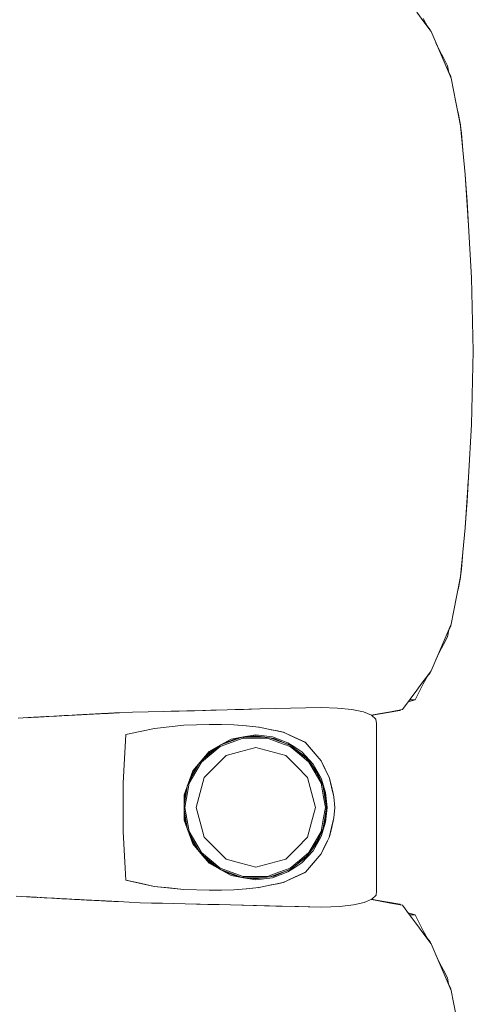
# Model space of a CAD drawing. Header units: millimetres. Extents: x -261 to 187, y -214 to 106.
# Tile 714 of 1056: x -206.942 to -206.644, y 6.685 to 7.334. Entities that reach past the tile are written whole.
import ezdxf

# ---------------------------------------------------------------- set-up
doc = ezdxf.new("R2010")
doc.units = ezdxf.units.MM
doc.header["$LTSCALE"] = 0.005
doc.header["$MEASUREMENT"] = 0
doc.layers.add('IFC-Elemento de mobília-Contorno', color=9, linetype='Continuous', lineweight=5)

msp = doc.modelspace()

# ---------------------------------------------------------------- linework, layer by layer
at = {"layer": 'IFC-Elemento de mobília-Contorno', "lineweight": 5}
for p, q in [((-206.6808, 7.33897), (-206.67607, 7.33263)), ((-206.67646, 7.33489), (-206.67382, 7.32971)), ((-206.67607, 7.33263), (-206.67155, 7.32659)), ((-206.67398, 7.33001), (-206.67193, 7.32746)), ((-206.67382, 7.32971), (-206.67371, 7.32948)), ((-206.67193, 7.32746), (-206.67155, 7.32659)), ((-206.67193, 7.32746), (-206.67155, 7.32659)), ((-206.67155, 7.32659), (-206.67133, 7.3263)), ((-206.67133, 7.3263), (-206.66471, 7.31091)), ((-206.66816, 7.31894), (-206.66592, 7.31416)), ((-206.66802, 7.3186), (-206.66471, 7.31091)), ((-206.66801, 7.31858), (-206.66592, 7.31416)), ((-206.66592, 7.31416), (-206.66328, 7.30898)), ((-206.66471, 7.31091), (-206.6614, 7.30322)), ((-206.66328, 7.30898), (-206.66064, 7.3038)), ((-206.6614, 7.30322), (-206.65809, 7.29552)), ((-206.66064, 7.3038), (-206.65968, 7.29921)), ((-206.66064, 7.3038), (-206.65968, 7.29921)), ((-206.66064, 7.3038), (-206.65968, 7.29921)), ((-206.65982, 7.29989), (-206.65839, 7.29664)), ((-206.65839, 7.29664), (-206.65823, 7.29586)), ((-206.65839, 7.29664), (-206.65823, 7.29586)), ((-206.65809, 7.29552), (-206.65654, 7.28768)), ((-206.65654, 7.28768), (-206.65498, 7.27983)), ((-206.65498, 7.27983), (-206.65343, 7.27199)), ((-206.65409, 7.27535), (-206.65356, 7.27272)), ((-206.65356, 7.27272), (-206.65195, 7.26474)), ((-206.65343, 7.27199), (-206.65187, 7.26414)), ((-206.65195, 7.26474), (-206.65189, 7.26422)), ((-206.65187, 7.26414), (-206.65035, 7.24808)), ((-206.65187, 7.26414), (-206.65127, 7.25929)), ((-206.65127, 7.25929), (-206.65035, 7.24808)), ((-206.65035, 7.24808), (-206.64882, 7.23202)), ((-206.64882, 7.23202), (-206.64775, 7.21526)), ((-206.6488, 7.23168), (-206.64879, 7.2316)), ((-206.6488, 7.23168), (-206.64879, 7.2316)), ((-206.6488, 7.23168), (-206.64879, 7.2316)), ((-206.64879, 7.2316), (-206.64786, 7.21712)), ((-206.6479, 7.21759), (-206.64762, 7.21413)), ((-206.64775, 7.21526), (-206.64669, 7.19851)), ((-206.64762, 7.21413), (-206.64669, 7.19851)), ((-206.64762, 7.21413), (-206.64681, 7.20069)), ((-206.64681, 7.20069), (-206.64676, 7.1997)), ((-206.64669, 7.19851), (-206.6448, 7.16397)), ((-206.6448, 7.16397), (-206.64353, 7.11562)), ((-206.6448, 7.06727), (-206.64353, 7.11562)), ((-206.64669, 7.03273), (-206.6448, 7.06727)), ((-206.64775, 7.01598), (-206.64669, 7.03273)), ((-206.64762, 7.0171), (-206.64669, 7.03273)), ((-206.64762, 7.0171), (-206.64681, 7.03055)), ((-206.64681, 7.03055), (-206.64676, 7.03153)), ((-206.64882, 6.99922), (-206.64775, 7.01598)), ((-206.6479, 7.01363), (-206.64762, 7.0171)), ((-206.64879, 6.99964), (-206.64787, 7.0141)), ((-206.65035, 6.98316), (-206.64882, 6.99922)), ((-206.6488, 6.99956), (-206.64879, 6.99964)), ((-206.6488, 6.99956), (-206.64879, 6.99964)), ((-206.6488, 6.99956), (-206.64879, 6.99964)), ((-206.65187, 6.96709), (-206.65035, 6.98316)), ((-206.65127, 6.97195), (-206.65035, 6.98316)), ((-206.65187, 6.96709), (-206.65127, 6.97195)), ((-206.65654, 6.94356), (-206.65187, 6.96709)), ((-206.65356, 6.95852), (-206.65195, 6.9665)), ((-206.65195, 6.9665), (-206.65189, 6.96703)), ((-206.65809, 6.93572), (-206.65654, 6.94356)), ((-206.66471, 6.92033), (-206.65809, 6.93572)), ((-206.66064, 6.92744), (-206.65968, 6.93203)), ((-206.65982, 6.93135), (-206.65839, 6.9346)), ((-206.65839, 6.9346), (-206.65823, 6.93538)), ((-206.66471, 6.92033), (-206.6614, 6.92802)), ((-206.66328, 6.92226), (-206.66064, 6.92744)), ((-206.66141, 6.92801), (-206.6614, 6.92802)), ((-206.67133, 6.90494), (-206.66471, 6.92033)), ((-206.66816, 6.9123), (-206.66592, 6.91708)), ((-206.66802, 6.91264), (-206.66471, 6.92033)), ((-206.66801, 6.91266), (-206.66592, 6.91708)), ((-206.66592, 6.91708), (-206.66328, 6.92226)), ((-206.67844, 6.89543), (-206.67133, 6.90494)), ((-206.67193, 6.90378), (-206.67155, 6.90465)), ((-206.67844, 6.89543), (-206.67607, 6.8986)), ((-206.67646, 6.89634), (-206.67382, 6.90153)), ((-206.67398, 6.90123), (-206.67193, 6.90378)), ((-206.67382, 6.90153), (-206.67371, 6.90176)), ((-206.69028, 6.87959), (-206.6808, 6.89226)), ((-206.68174, 6.88598), (-206.6791, 6.89116)), ((-206.6808, 6.89226), (-206.67844, 6.89543)), ((-206.6791, 6.89116), (-206.67646, 6.89634)), ((-206.68651, 6.88463), (-206.68174, 6.88598)), ((-206.68554, 6.88593), (-206.68174, 6.88598)), ((-206.86808, 6.87782), (-206.84762, 6.87827)), ((-206.86808, 6.87782), (-206.85785, 6.87805)), ((-206.85785, 6.87805), (-206.84762, 6.87827)), ((-206.84762, 6.87827), (-206.83228, 6.87861)), ((-206.84762, 6.87827), (-206.84251, 6.87839)), ((-206.84251, 6.87839), (-206.8374, 6.8785)), ((-206.8374, 6.8785), (-206.83228, 6.87861)), ((-206.83228, 6.87861), (-206.82717, 6.87872)), ((-206.82717, 6.87872), (-206.80571, 6.87932)), ((-206.82717, 6.87872), (-206.81644, 6.87902)), ((-206.81644, 6.87902), (-206.80571, 6.87932)), ((-206.80571, 6.87932), (-206.78425, 6.87991)), ((-206.80571, 6.87932), (-206.79498, 6.87962)), ((-206.80571, 6.87932), (-206.80034, 6.87947)), ((-206.80034, 6.87947), (-206.79498, 6.87962)), ((-206.79498, 6.87962), (-206.78425, 6.87991)), ((-206.78425, 6.87991), (-206.77412, 6.88014)), ((-206.77412, 6.88014), (-206.74375, 6.88082)), ((-206.77412, 6.88014), (-206.75387, 6.8806)), ((-206.75387, 6.8806), (-206.74375, 6.88082)), ((-206.74375, 6.88082), (-206.73294, 6.88046)), ((-206.73294, 6.88046), (-206.72351, 6.87949)), ((-206.72351, 6.87949), (-206.71595, 6.87789)), ((-206.71595, 6.87789), (-206.71062, 6.87571)), ((-206.70598, 6.87659), (-206.69813, 6.87809)), ((-206.69968, 6.87757), (-206.69185, 6.87896)), ((-206.69813, 6.87809), (-206.69028, 6.87959)), ((-206.69185, 6.87896), (-206.69155, 6.87935)), ((-206.69185, 6.87896), (-206.69154, 6.87935)), ((-206.69185, 6.87896), (-206.69154, 6.87935)), ((-206.69185, 6.87896), (-206.69154, 6.87935)), ((-206.94345, 6.87382), (-206.94012, 6.874)), ((-206.94012, 6.874), (-206.92319, 6.87492)), ((-206.94012, 6.874), (-206.92658, 6.87474)), ((-206.94012, 6.874), (-206.93674, 6.87419)), ((-206.93767, 6.87413), (-206.93692, 6.87418)), ((-206.93752, 6.87414), (-206.93692, 6.87418)), ((-206.93692, 6.87418), (-206.93489, 6.87429)), ((-206.93674, 6.87419), (-206.92658, 6.87474)), ((-206.93674, 6.87419), (-206.9333, 6.87437)), ((-206.93674, 6.87419), (-206.93489, 6.87429)), ((-206.93489, 6.87429), (-206.93282, 6.8744)), ((-206.93335, 6.87437), (-206.92658, 6.87474)), ((-206.93335, 6.87437), (-206.92996, 6.87456)), ((-206.93282, 6.8744), (-206.92414, 6.87487)), ((-206.93282, 6.8744), (-206.92882, 6.87462)), ((-206.93282, 6.8744), (-206.92907, 6.8746)), ((-206.93282, 6.8744), (-206.93117, 6.87449)), ((-206.92996, 6.87456), (-206.92822, 6.87465)), ((-206.92827, 6.87465), (-206.92658, 6.87474)), ((-206.92827, 6.87465), (-206.92715, 6.87471)), ((-206.92766, 6.87468), (-206.92628, 6.87476)), ((-206.92725, 6.8747), (-206.92701, 6.87471)), ((-206.92658, 6.87474), (-206.92319, 6.87492)), ((-206.92658, 6.87474), (-206.92489, 6.87483)), ((-206.92489, 6.87483), (-206.92319, 6.87492)), ((-206.92489, 6.87483), (-206.92482, 6.87483)), ((-206.92319, 6.87492), (-206.91303, 6.87547)), ((-206.92319, 6.87492), (-206.91637, 6.87529)), ((-206.92319, 6.87492), (-206.91981, 6.87511)), ((-206.91981, 6.87511), (-206.9164, 6.87529)), ((-206.91981, 6.87511), (-206.91811, 6.8752)), ((-206.91811, 6.8752), (-206.91473, 6.87538)), ((-206.91811, 6.8752), (-206.91642, 6.87529)), ((-206.91642, 6.87529), (-206.91303, 6.87547)), ((-206.91473, 6.87538), (-206.91303, 6.87547)), ((-206.91303, 6.87547), (-206.91166, 6.87555)), ((-206.91166, 6.87555), (-206.91029, 6.87562)), ((-206.91166, 6.87555), (-206.91021, 6.87562)), ((-206.91029, 6.87562), (-206.90618, 6.87584)), ((-206.91029, 6.87562), (-206.90793, 6.87574)), ((-206.90793, 6.87574), (-206.90482, 6.87591)), ((-206.90793, 6.87574), (-206.9074, 6.87577)), ((-206.90755, 6.87576), (-206.90482, 6.87591)), ((-206.90755, 6.87576), (-206.90618, 6.87584)), ((-206.90618, 6.87584), (-206.89521, 6.87642)), ((-206.90618, 6.87584), (-206.90207, 6.87605)), ((-206.90618, 6.87584), (-206.90344, 6.87598)), ((-206.90482, 6.87591), (-206.90171, 6.87608)), ((-206.90481, 6.87591), (-206.90344, 6.87598)), ((-206.90344, 6.87598), (-206.90207, 6.87605)), ((-206.90327, 6.87599), (-206.90171, 6.87608)), ((-206.90207, 6.87605), (-206.89932, 6.8762)), ((-206.90207, 6.87605), (-206.9007, 6.87613)), ((-206.90171, 6.87608), (-206.89964, 6.87618)), ((-206.9007, 6.87613), (-206.89795, 6.87627)), ((-206.90068, 6.87613), (-206.89964, 6.87618)), ((-206.89964, 6.87618), (-206.8992, 6.87621)), ((-206.89964, 6.87618), (-206.89922, 6.8762)), ((-206.89964, 6.87618), (-206.89923, 6.8762)), ((-206.89932, 6.8762), (-206.89521, 6.87642)), ((-206.89802, 6.87627), (-206.89658, 6.87635)), ((-206.89658, 6.87635), (-206.89521, 6.87642)), ((-206.89521, 6.87642), (-206.89247, 6.87656)), ((-206.89521, 6.87642), (-206.89384, 6.87649)), ((-206.89384, 6.87649), (-206.89247, 6.87656)), ((-206.89247, 6.87656), (-206.89178, 6.8766)), ((-206.89178, 6.8766), (-206.8911, 6.87663)), ((-206.8911, 6.87663), (-206.8902, 6.87668)), ((-206.8902, 6.87668), (-206.8884, 6.87678)), ((-206.8902, 6.87668), (-206.8893, 6.87673)), ((-206.8893, 6.87673), (-206.8866, 6.87687)), ((-206.8884, 6.87678), (-206.8866, 6.87687)), ((-206.8875, 6.87682), (-206.88255, 6.87707)), ((-206.8875, 6.87682), (-206.8848, 6.87696)), ((-206.8866, 6.87687), (-206.88435, 6.87698)), ((-206.8866, 6.87687), (-206.8848, 6.87696)), ((-206.8866, 6.87687), (-206.8857, 6.87691)), ((-206.8857, 6.87691), (-206.8848, 6.87696)), ((-206.8848, 6.87696), (-206.88255, 6.87707)), ((-206.8848, 6.87696), (-206.8839, 6.87701)), ((-206.8848, 6.87696), (-206.8842, 6.87699)), ((-206.88435, 6.87698), (-206.8821, 6.8771)), ((-206.88435, 6.87698), (-206.88255, 6.87707)), ((-206.8839, 6.87701), (-206.883, 6.87705)), ((-206.883, 6.87705), (-206.88255, 6.87707)), ((-206.88255, 6.87707), (-206.87959, 6.87723)), ((-206.88255, 6.87707), (-206.8812, 6.87714)), ((-206.88255, 6.87707), (-206.88165, 6.87712)), ((-206.88255, 6.87707), (-206.8821, 6.8771)), ((-206.8821, 6.8771), (-206.87985, 6.87722)), ((-206.88165, 6.87712), (-206.87985, 6.87722)), ((-206.8812, 6.87714), (-206.87959, 6.87723)), ((-206.88075, 6.87717), (-206.8803, 6.87719)), ((-206.87985, 6.87722), (-206.87754, 6.87733)), ((-206.87985, 6.87722), (-206.8785, 6.87728)), ((-206.87959, 6.87723), (-206.87805, 6.87731)), ((-206.87959, 6.87723), (-206.8794, 6.87724)), ((-206.8794, 6.87724), (-206.8785, 6.87728)), ((-206.8794, 6.87724), (-206.87895, 6.87726)), ((-206.87895, 6.87726), (-206.87805, 6.87731)), ((-206.87805, 6.87731), (-206.87715, 6.87735)), ((-206.87764, 6.87732), (-206.87715, 6.87735)), ((-206.87715, 6.87735), (-206.8767, 6.87738)), ((-206.8767, 6.87738), (-206.86808, 6.87782)), ((-206.71062, 6.87571), (-206.70772, 6.87313)), ((-206.71061, 6.8757), (-206.70598, 6.87659)), ((-206.71053, 6.87563), (-206.70752, 6.87617)), ((-206.70772, 6.87313), (-206.70733, 6.87037)), ((-206.70752, 6.87617), (-206.69968, 6.87757)), ((-206.87246, 6.86304), (-206.85365, 6.86711)), ((-206.87246, 6.86304), (-206.86305, 6.86507)), ((-206.86305, 6.86507), (-206.85365, 6.86711)), ((-206.85365, 6.86711), (-206.83435, 6.86916)), ((-206.85365, 6.86711), (-206.844, 6.86814)), ((-206.844, 6.86814), (-206.83435, 6.86916)), ((-206.83435, 6.86916), (-206.81725, 6.86971)), ((-206.83435, 6.86916), (-206.82593, 6.86944)), ((-206.82593, 6.86944), (-206.81752, 6.86971)), ((-206.81757, 6.86971), (-206.80946, 6.86957)), ((-206.81752, 6.86971), (-206.81746, 6.8697)), ((-206.81725, 6.86971), (-206.80132, 6.86944)), ((-206.80946, 6.86957), (-206.8014, 6.86944)), ((-206.8014, 6.86944), (-206.79311, 6.8687)), ((-206.80132, 6.86944), (-206.79294, 6.86868)), ((-206.79311, 6.8687), (-206.78482, 6.86796)), ((-206.79294, 6.86868), (-206.78875, 6.8683)), ((-206.78875, 6.8683), (-206.78456, 6.86793)), ((-206.78514, 6.86799), (-206.78477, 6.86795)), ((-206.78482, 6.86796), (-206.76884, 6.86457)), ((-206.78456, 6.86793), (-206.78059, 6.86707)), ((-206.78059, 6.86707), (-206.77659, 6.86621)), ((-206.77662, 6.86622), (-206.77265, 6.86537)), ((-206.77265, 6.86537), (-206.76868, 6.86452)), ((-206.70735, 6.75979), (-206.70733, 6.87037)), ((-206.87339, 6.84705), (-206.87246, 6.86304)), ((-206.87293, 6.85505), (-206.87246, 6.86304)), ((-206.81042, 6.85592), (-206.80318, 6.86005)), ((-206.81035, 6.85514), (-206.79527, 6.86062)), ((-206.80998, 6.85615), (-206.79642, 6.86107)), ((-206.80834, 6.8571), (-206.79815, 6.86088)), ((-206.80318, 6.86005), (-206.79499, 6.86143)), ((-206.79815, 6.86088), (-206.78679, 6.86215)), ((-206.79527, 6.86062), (-206.77924, 6.86061)), ((-206.79499, 6.86143), (-206.78679, 6.86281)), ((-206.79317, 6.86143), (-206.78171, 6.86143)), ((-206.78679, 6.86281), (-206.78136, 6.86213)), ((-206.78679, 6.86215), (-206.77469, 6.86044)), ((-206.78136, 6.86213), (-206.77592, 6.86144)), ((-206.77924, 6.86061), (-206.77171, 6.85788)), ((-206.77744, 6.86082), (-206.77144, 6.85865)), ((-206.77592, 6.86144), (-206.7708, 6.85954)), ((-206.77469, 6.86044), (-206.76344, 6.85568)), ((-206.77144, 6.85865), (-206.7645, 6.85613)), ((-206.7708, 6.85954), (-206.76567, 6.85763)), ((-206.76914, 6.86463), (-206.76868, 6.86452)), ((-206.76884, 6.86457), (-206.76162, 6.86123)), ((-206.76868, 6.86452), (-206.76504, 6.86281)), ((-206.76504, 6.86281), (-206.7614, 6.8611)), ((-206.76162, 6.86123), (-206.7544, 6.85789)), ((-206.7614, 6.8611), (-206.75411, 6.85768)), ((-206.87386, 6.83906), (-206.87293, 6.85505)), ((-206.87339, 6.84705), (-206.87293, 6.85505)), ((-206.82266, 6.84485), (-206.81035, 6.85514)), ((-206.82159, 6.84681), (-206.81239, 6.85451)), ((-206.81832, 6.85048), (-206.80984, 6.85625)), ((-206.81766, 6.85179), (-206.81042, 6.85592)), ((-206.79663, 6.85176), (-206.78679, 6.85439)), ((-206.78679, 6.85439), (-206.77695, 6.85176)), ((-206.77171, 6.85788), (-206.76417, 6.85514)), ((-206.76567, 6.85763), (-206.76113, 6.8546)), ((-206.76417, 6.85514), (-206.75801, 6.84998)), ((-206.76366, 6.85577), (-206.7575, 6.85061)), ((-206.76344, 6.85568), (-206.7538, 6.84818)), ((-206.76113, 6.8546), (-206.75659, 6.85157)), ((-206.75476, 6.85805), (-206.75411, 6.85768)), ((-206.7544, 6.85789), (-206.75174, 6.85483)), ((-206.75411, 6.85768), (-206.75152, 6.85468)), ((-206.75174, 6.85483), (-206.74641, 6.84873)), ((-206.75174, 6.85483), (-206.74908, 6.85178)), ((-206.75174, 6.85483), (-206.74375, 6.84568)), ((-206.75152, 6.85468), (-206.74634, 6.84868)), ((-206.75152, 6.85468), (-206.74893, 6.85168)), ((-206.87386, 6.83906), (-206.87339, 6.84705)), ((-206.8284, 6.83905), (-206.81766, 6.85179)), ((-206.82593, 6.84196), (-206.81832, 6.85048)), ((-206.81367, 6.84192), (-206.80647, 6.84913)), ((-206.80647, 6.84913), (-206.79663, 6.85176)), ((-206.77695, 6.85176), (-206.76712, 6.84913)), ((-206.76712, 6.84913), (-206.75991, 6.84192)), ((-206.75801, 6.84998), (-206.75185, 6.84483)), ((-206.7575, 6.85061), (-206.75239, 6.84634)), ((-206.75659, 6.85157), (-206.74914, 6.8436)), ((-206.7538, 6.84818), (-206.7464, 6.83846)), ((-206.74893, 6.85168), (-206.74634, 6.84868)), ((-206.74634, 6.84868), (-206.74375, 6.84568)), ((-206.74375, 6.84568), (-206.74244, 6.84299)), ((-206.74375, 6.84568), (-206.73834, 6.83438)), ((-206.74375, 6.84568), (-206.7424, 6.84285)), ((-206.87432, 6.83106), (-206.87386, 6.83906)), ((-206.83126, 6.83122), (-206.8284, 6.83905)), ((-206.83084, 6.83236), (-206.8241, 6.84401)), ((-206.83073, 6.83091), (-206.82266, 6.84485)), ((-206.83048, 6.83337), (-206.82591, 6.842)), ((-206.82087, 6.83472), (-206.81367, 6.84192)), ((-206.75991, 6.84192), (-206.75271, 6.83472)), ((-206.75185, 6.84483), (-206.74782, 6.83786)), ((-206.74987, 6.84303), (-206.74712, 6.83828)), ((-206.74914, 6.8436), (-206.74375, 6.8342)), ((-206.74244, 6.84299), (-206.74114, 6.84029)), ((-206.7424, 6.84285), (-206.74104, 6.84003)), ((-206.7424, 6.84285), (-206.73834, 6.83438)), ((-206.74114, 6.84029), (-206.73984, 6.8376)), ((-206.74104, 6.84003), (-206.73969, 6.8372)), ((-206.8235, 6.82489), (-206.82087, 6.83472)), ((-206.75271, 6.83472), (-206.75008, 6.82489)), ((-206.74782, 6.83786), (-206.7438, 6.83091)), ((-206.74712, 6.83828), (-206.74436, 6.83349)), ((-206.7464, 6.83846), (-206.74175, 6.82716)), ((-206.74375, 6.8342), (-206.74081, 6.82484)), ((-206.73984, 6.8376), (-206.73853, 6.83491)), ((-206.73969, 6.8372), (-206.73834, 6.83438)), ((-206.73853, 6.83491), (-206.73695, 6.82842)), ((-206.73834, 6.83438), (-206.73685, 6.82816)), ((-206.87432, 6.81504), (-206.87432, 6.83106)), ((-206.83413, 6.82338), (-206.83126, 6.83122)), ((-206.83403, 6.81699), (-206.83175, 6.82987)), ((-206.83403, 6.82076), (-206.8318, 6.82973)), ((-206.83353, 6.81505), (-206.83073, 6.83091)), ((-206.7438, 6.83091), (-206.74239, 6.82298)), ((-206.74274, 6.82955), (-206.7416, 6.82312)), ((-206.74175, 6.82716), (-206.74017, 6.81505)), ((-206.73712, 6.82914), (-206.73685, 6.82816)), ((-206.73695, 6.82842), (-206.73616, 6.82518)), ((-206.73692, 6.8284), (-206.73642, 6.82633)), ((-206.73685, 6.82816), (-206.73536, 6.82194)), ((-206.73642, 6.82633), (-206.73536, 6.82194)), ((-206.83413, 6.82338), (-206.83412, 6.8067)), ((-206.83403, 6.80933), (-206.83403, 6.82076)), ((-206.82614, 6.81505), (-206.8235, 6.82489)), ((-206.75008, 6.82489), (-206.74744, 6.81505)), ((-206.74239, 6.82298), (-206.74099, 6.81505)), ((-206.7416, 6.82312), (-206.74017, 6.81505)), ((-206.74081, 6.82484), (-206.73982, 6.81504)), ((-206.73616, 6.82518), (-206.73536, 6.82194)), ((-206.73536, 6.82194), (-206.73479, 6.81504)), ((-206.87432, 6.79903), (-206.87432, 6.81504)), ((-206.83403, 6.81311), (-206.83175, 6.80021)), ((-206.83353, 6.81505), (-206.83073, 6.79918)), ((-206.82614, 6.81505), (-206.8235, 6.80521)), ((-206.75008, 6.80521), (-206.74744, 6.81505)), ((-206.74239, 6.80712), (-206.74099, 6.81505)), ((-206.74175, 6.80293), (-206.74017, 6.81505)), ((-206.74123, 6.80907), (-206.74017, 6.81505)), ((-206.74082, 6.80524), (-206.73982, 6.81504)), ((-206.73536, 6.80816), (-206.73479, 6.81504)), ((-206.83412, 6.8067), (-206.8284, 6.79104)), ((-206.83403, 6.80933), (-206.8318, 6.80035)), ((-206.7438, 6.79919), (-206.74239, 6.80712)), ((-206.74274, 6.80054), (-206.74123, 6.80907)), ((-206.73685, 6.80194), (-206.73536, 6.80816)), ((-206.73642, 6.80376), (-206.73536, 6.80816)), ((-206.73616, 6.80492), (-206.73536, 6.80816)), ((-206.8235, 6.80521), (-206.82087, 6.79537)), ((-206.75271, 6.79537), (-206.75008, 6.80521)), ((-206.7464, 6.79163), (-206.74175, 6.80293)), ((-206.74375, 6.79589), (-206.74082, 6.80524)), ((-206.73853, 6.79519), (-206.73695, 6.80167)), ((-206.73834, 6.79571), (-206.73685, 6.80194)), ((-206.73712, 6.80095), (-206.73685, 6.80194)), ((-206.73695, 6.80167), (-206.73616, 6.80492)), ((-206.73692, 6.80169), (-206.73642, 6.80376)), ((-206.87432, 6.79903), (-206.87386, 6.79104)), ((-206.83085, 6.79774), (-206.8241, 6.78608)), ((-206.83073, 6.79918), (-206.82266, 6.78525)), ((-206.83048, 6.79672), (-206.82593, 6.78814)), ((-206.82087, 6.79537), (-206.81367, 6.78817)), ((-206.75991, 6.78817), (-206.75271, 6.79537)), ((-206.74914, 6.78649), (-206.74375, 6.79589)), ((-206.74782, 6.79223), (-206.7438, 6.79919)), ((-206.74712, 6.79182), (-206.74435, 6.79661)), ((-206.73984, 6.79249), (-206.73853, 6.79519)), ((-206.73969, 6.79289), (-206.73834, 6.79571)), ((-206.87386, 6.79104), (-206.87293, 6.77504)), ((-206.87386, 6.79104), (-206.87338, 6.78287)), ((-206.8284, 6.79104), (-206.82302, 6.78467)), ((-206.82593, 6.78814), (-206.81832, 6.77962)), ((-206.81367, 6.78817), (-206.80647, 6.78097)), ((-206.76712, 6.78097), (-206.75991, 6.78817)), ((-206.7538, 6.78191), (-206.7464, 6.79163)), ((-206.75185, 6.78527), (-206.74782, 6.79223)), ((-206.74988, 6.78706), (-206.74712, 6.79182)), ((-206.74375, 6.78442), (-206.73969, 6.79289)), ((-206.74375, 6.78442), (-206.74104, 6.79007)), ((-206.74375, 6.78442), (-206.7424, 6.78724)), ((-206.74375, 6.78442), (-206.74244, 6.78711)), ((-206.74244, 6.78711), (-206.74114, 6.7898)), ((-206.7424, 6.78724), (-206.74104, 6.79007)), ((-206.74114, 6.7898), (-206.73984, 6.79249)), ((-206.74104, 6.79007), (-206.73969, 6.79289)), ((-206.87339, 6.78304), (-206.87293, 6.77504)), ((-206.87339, 6.78304), (-206.87338, 6.78287)), ((-206.82302, 6.78467), (-206.81764, 6.77829)), ((-206.82266, 6.78525), (-206.81035, 6.77495)), ((-206.82159, 6.78328), (-206.81239, 6.77558)), ((-206.80647, 6.78097), (-206.79663, 6.77833)), ((-206.77695, 6.77833), (-206.76712, 6.78097)), ((-206.76344, 6.77442), (-206.7538, 6.78191)), ((-206.75801, 6.78011), (-206.75185, 6.78527)), ((-206.7575, 6.77949), (-206.75239, 6.78376)), ((-206.75661, 6.7785), (-206.74914, 6.78649)), ((-206.75174, 6.77526), (-206.74375, 6.78442)), ((-206.74893, 6.77841), (-206.74634, 6.78141)), ((-206.74634, 6.78141), (-206.74375, 6.78442)), ((-206.87293, 6.77504), (-206.87246, 6.76705)), ((-206.81832, 6.77962), (-206.80981, 6.77383)), ((-206.81764, 6.77829), (-206.80318, 6.77004)), ((-206.81035, 6.77495), (-206.79527, 6.76948)), ((-206.79663, 6.77833), (-206.78679, 6.7757)), ((-206.78679, 6.7757), (-206.77695, 6.77833)), ((-206.77469, 6.76966), (-206.76344, 6.77442)), ((-206.77171, 6.77222), (-206.76417, 6.77495)), ((-206.76567, 6.77247), (-206.76113, 6.77549)), ((-206.76417, 6.77495), (-206.75801, 6.78011)), ((-206.76365, 6.77433), (-206.7575, 6.77949)), ((-206.76113, 6.77549), (-206.75659, 6.77853)), ((-206.75411, 6.77241), (-206.75152, 6.77541)), ((-206.75174, 6.77526), (-206.74908, 6.77831)), ((-206.75152, 6.77541), (-206.74893, 6.77841)), ((-206.81008, 6.77398), (-206.79642, 6.76902)), ((-206.80835, 6.77299), (-206.79815, 6.76922)), ((-206.80318, 6.77004), (-206.79496, 6.76866)), ((-206.79815, 6.76922), (-206.78679, 6.76795)), ((-206.79527, 6.76948), (-206.77924, 6.76948)), ((-206.79498, 6.76866), (-206.78679, 6.76729)), ((-206.79317, 6.76866), (-206.78174, 6.76866)), ((-206.78679, 6.76795), (-206.77469, 6.76966)), ((-206.78679, 6.76729), (-206.78136, 6.76797)), ((-206.78136, 6.76797), (-206.77592, 6.76865)), ((-206.77924, 6.76948), (-206.77171, 6.77222)), ((-206.77743, 6.76927), (-206.77144, 6.77145)), ((-206.77592, 6.76865), (-206.7708, 6.77056)), ((-206.77144, 6.77145), (-206.76458, 6.77394)), ((-206.7708, 6.77056), (-206.76567, 6.77247)), ((-206.76884, 6.76552), (-206.76162, 6.76887)), ((-206.76517, 6.76722), (-206.7614, 6.76899)), ((-206.76162, 6.76887), (-206.7544, 6.77221)), ((-206.7614, 6.76899), (-206.75411, 6.77241)), ((-206.75476, 6.77204), (-206.75434, 6.77229)), ((-206.7544, 6.77221), (-206.7543, 6.77232)), ((-206.87246, 6.76705), (-206.8537, 6.76299)), ((-206.87246, 6.76705), (-206.86308, 6.76502)), ((-206.86308, 6.76502), (-206.8537, 6.76299)), ((-206.8537, 6.76299), (-206.83435, 6.76093)), ((-206.8537, 6.76299), (-206.84402, 6.76196)), ((-206.84402, 6.76196), (-206.83435, 6.76093)), ((-206.8014, 6.76066), (-206.79311, 6.7614)), ((-206.80132, 6.76066), (-206.79294, 6.76141)), ((-206.79311, 6.7614), (-206.78482, 6.76213)), ((-206.79294, 6.76141), (-206.78875, 6.76179)), ((-206.78875, 6.76179), (-206.78456, 6.76217)), ((-206.78514, 6.7621), (-206.78477, 6.76214)), ((-206.78482, 6.76213), (-206.76884, 6.76552)), ((-206.78456, 6.76217), (-206.78059, 6.76302)), ((-206.78059, 6.76302), (-206.77659, 6.76388)), ((-206.77662, 6.76387), (-206.77265, 6.76472)), ((-206.77265, 6.76472), (-206.76868, 6.76557)), ((-206.76914, 6.76546), (-206.76868, 6.76557)), ((-206.76868, 6.76557), (-206.76504, 6.76729)), ((-206.94472, 6.75649), (-206.94137, 6.75631)), ((-206.94137, 6.75631), (-206.93801, 6.75613)), ((-206.93801, 6.75613), (-206.9313, 6.75576)), ((-206.93801, 6.75613), (-206.93544, 6.75598)), ((-206.93801, 6.75613), (-206.93466, 6.75595)), ((-206.93801, 6.75613), (-206.92459, 6.75539)), ((-206.93544, 6.75598), (-206.9332, 6.75586)), ((-206.93544, 6.75598), (-206.93211, 6.7558)), ((-206.93544, 6.75598), (-206.93097, 6.75574)), ((-206.93466, 6.75595), (-206.9313, 6.75576)), ((-206.9332, 6.75586), (-206.93097, 6.75574)), ((-206.9313, 6.75576), (-206.92459, 6.75539)), ((-206.9313, 6.75576), (-206.92795, 6.75558)), ((-206.93097, 6.75574), (-206.93041, 6.75571)), ((-206.92795, 6.75558), (-206.92459, 6.75539)), ((-206.92795, 6.75558), (-206.92627, 6.75549)), ((-206.92627, 6.75549), (-206.92459, 6.75539)), ((-206.92459, 6.75539), (-206.91788, 6.75503)), ((-206.92124, 6.75521), (-206.91788, 6.75503)), ((-206.92124, 6.75521), (-206.91956, 6.75512)), ((-206.91956, 6.75512), (-206.91788, 6.75503)), ((-206.91788, 6.75503), (-206.91623, 6.75494)), ((-206.91788, 6.75503), (-206.91129, 6.75468)), ((-206.91623, 6.75494), (-206.91458, 6.75485)), ((-206.91623, 6.75494), (-206.91129, 6.75468)), ((-206.91458, 6.75485), (-206.91129, 6.75468)), ((-206.91458, 6.75485), (-206.91294, 6.75477)), ((-206.91294, 6.75477), (-206.91129, 6.75468)), ((-206.91129, 6.75468), (-206.90634, 6.75441)), ((-206.91129, 6.75468), (-206.90964, 6.75459)), ((-206.90964, 6.75459), (-206.90799, 6.7545)), ((-206.90964, 6.75459), (-206.90634, 6.75441)), ((-206.83435, 6.76093), (-206.81725, 6.76038)), ((-206.83435, 6.76093), (-206.81745, 6.76038)), ((-206.81757, 6.76039), (-206.80946, 6.76052)), ((-206.81752, 6.76039), (-206.81746, 6.76039)), ((-206.81725, 6.76038), (-206.80132, 6.76066)), ((-206.80946, 6.76052), (-206.8014, 6.76066)), ((-206.71045, 6.75445), (-206.70764, 6.75709)), ((-206.70764, 6.75709), (-206.70735, 6.75979)), ((-206.90801, 6.7545), (-206.90469, 6.75433)), ((-206.90799, 6.7545), (-206.90634, 6.75441)), ((-206.90634, 6.75441), (-206.89479, 6.7538)), ((-206.90483, 6.75434), (-206.90077, 6.75412)), ((-206.90469, 6.75433), (-206.90139, 6.75415)), ((-206.90469, 6.75433), (-206.90304, 6.75424)), ((-206.90426, 6.7543), (-206.90413, 6.7543)), ((-206.90413, 6.7543), (-206.90189, 6.75418)), ((-206.90413, 6.7543), (-206.90301, 6.75424)), ((-206.90413, 6.7543), (-206.90077, 6.75412)), ((-206.90358, 6.75427), (-206.90077, 6.75412)), ((-206.90304, 6.75424), (-206.90139, 6.75415)), ((-206.90301, 6.75424), (-206.90189, 6.75418)), ((-206.90189, 6.75418), (-206.90077, 6.75412)), ((-206.90139, 6.75415), (-206.89479, 6.7538)), ((-206.90139, 6.75415), (-206.89974, 6.75407)), ((-206.90077, 6.75412), (-206.89965, 6.75406)), ((-206.89974, 6.75407), (-206.89809, 6.75398)), ((-206.89974, 6.75407), (-206.89637, 6.75389)), ((-206.89974, 6.75407), (-206.89479, 6.7538)), ((-206.89844, 6.75399), (-206.8979, 6.75397)), ((-206.89844, 6.75399), (-206.89711, 6.75392)), ((-206.89844, 6.75399), (-206.89689, 6.75392)), ((-206.89844, 6.75399), (-206.89681, 6.75391)), ((-206.89809, 6.75398), (-206.89727, 6.75393)), ((-206.89727, 6.75393), (-206.89644, 6.75389)), ((-206.89644, 6.75389), (-206.89479, 6.7538)), ((-206.89479, 6.7538), (-206.89314, 6.75371)), ((-206.89314, 6.75371), (-206.89232, 6.75367)), ((-206.89232, 6.75367), (-206.89149, 6.75363)), ((-206.89149, 6.75363), (-206.89011, 6.75356)), ((-206.89011, 6.75356), (-206.88872, 6.75349)), ((-206.89011, 6.75356), (-206.88803, 6.75345)), ((-206.88872, 6.75349), (-206.88733, 6.75342)), ((-206.88803, 6.75345), (-206.88733, 6.75342)), ((-206.88803, 6.75345), (-206.88525, 6.75331)), ((-206.88803, 6.75345), (-206.88664, 6.75338)), ((-206.88733, 6.75342), (-206.88594, 6.75335)), ((-206.88594, 6.75335), (-206.88456, 6.75327)), ((-206.88525, 6.75331), (-206.88317, 6.75321)), ((-206.88525, 6.75331), (-206.88386, 6.75324)), ((-206.88525, 6.75331), (-206.88456, 6.75327)), ((-206.88525, 6.75331), (-206.88248, 6.75317)), ((-206.88456, 6.75327), (-206.88178, 6.75313)), ((-206.88456, 6.75327), (-206.88317, 6.75321)), ((-206.88317, 6.75321), (-206.88178, 6.75313)), ((-206.88178, 6.75313), (-206.8804, 6.75306)), ((-206.8804, 6.75306), (-206.87731, 6.7529)), ((-206.87731, 6.7529), (-206.87023, 6.75254)), ((-206.87023, 6.75254), (-206.86314, 6.75218)), ((-206.86314, 6.75218), (-206.84821, 6.75182)), ((-206.86314, 6.75218), (-206.85567, 6.752)), ((-206.85567, 6.752), (-206.84821, 6.75182)), ((-206.84821, 6.75182), (-206.84075, 6.75164)), ((-206.84075, 6.75164), (-206.83328, 6.75145)), ((-206.84075, 6.75164), (-206.81836, 6.75109)), ((-206.83328, 6.75145), (-206.80343, 6.75073)), ((-206.81836, 6.75109), (-206.80343, 6.75073)), ((-206.81836, 6.75109), (-206.8109, 6.75091)), ((-206.8109, 6.75091), (-206.80343, 6.75073)), ((-206.80343, 6.75073), (-206.74375, 6.74927)), ((-206.80343, 6.75073), (-206.77359, 6.75)), ((-206.80343, 6.75073), (-206.78851, 6.75036)), ((-206.78851, 6.75036), (-206.77359, 6.75)), ((-206.77359, 6.75), (-206.75867, 6.74963)), ((-206.75867, 6.74963), (-206.74375, 6.74927)), ((-206.74375, 6.74927), (-206.73743, 6.7494)), ((-206.73743, 6.7494), (-206.73152, 6.74973)), ((-206.73152, 6.74973), (-206.72252, 6.75076)), ((-206.72252, 6.75076), (-206.71535, 6.75239)), ((-206.71535, 6.75239), (-206.71034, 6.75456)), ((-206.71069, 6.7544), (-206.70598, 6.7535)), ((-206.71055, 6.75446), (-206.70752, 6.75392)), ((-206.70752, 6.75392), (-206.69968, 6.75253)), ((-206.70752, 6.75392), (-206.69185, 6.75113)), ((-206.70598, 6.7535), (-206.69813, 6.752)), ((-206.69968, 6.75253), (-206.69185, 6.75113)), ((-206.69813, 6.752), (-206.69028, 6.7505)), ((-206.69185, 6.75113), (-206.69155, 6.75075)), ((-206.69185, 6.75113), (-206.69154, 6.75074)), ((-206.69185, 6.75113), (-206.69154, 6.75074)), ((-206.69028, 6.7505), (-206.68554, 6.74417)), ((-206.68651, 6.74546), (-206.68174, 6.74412)), ((-206.68554, 6.74417), (-206.68174, 6.74412)), ((-206.68554, 6.74417), (-206.6808, 6.73782)), ((-206.68174, 6.74412), (-206.6791, 6.73894)), ((-206.6808, 6.73782), (-206.67607, 6.73149)), ((-206.6791, 6.73894), (-206.67646, 6.73375)), ((-206.67646, 6.73375), (-206.67382, 6.72857)), ((-206.67646, 6.73375), (-206.67371, 6.72834)), ((-206.67646, 6.73375), (-206.67371, 6.72834)), ((-206.67607, 6.73149), (-206.67133, 6.72515)), ((-206.67398, 6.72887), (-206.67193, 6.72631)), ((-206.67398, 6.72886), (-206.67193, 6.72631)), ((-206.67398, 6.72886), (-206.67193, 6.72631)), ((-206.67398, 6.72886), (-206.67193, 6.72631)), ((-206.67382, 6.72857), (-206.67371, 6.72833)), ((-206.67193, 6.72631), (-206.67155, 6.72545)), ((-206.67193, 6.72631), (-206.67155, 6.72545)), ((-206.67133, 6.72515), (-206.66471, 6.70977)), ((-206.66816, 6.7178), (-206.66592, 6.71302)), ((-206.66802, 6.71746), (-206.66471, 6.70977)), ((-206.66801, 6.71743), (-206.66593, 6.71305)), ((-206.66593, 6.71305), (-206.66328, 6.70784)), ((-206.66592, 6.71302), (-206.66328, 6.70784)), ((-206.66471, 6.70977), (-206.65809, 6.69438)), ((-206.66471, 6.70977), (-206.6614, 6.70207)), ((-206.66328, 6.70784), (-206.66064, 6.70265)), ((-206.66141, 6.70209), (-206.6614, 6.70207)), ((-206.66064, 6.70265), (-206.65982, 6.69874)), ((-206.65982, 6.69874), (-206.65968, 6.69806)), ((-206.65982, 6.69874), (-206.65839, 6.69549)), ((-206.65982, 6.69874), (-206.65839, 6.69549)), ((-206.65982, 6.69874), (-206.65839, 6.69549)), ((-206.65839, 6.69549), (-206.65823, 6.69471)), ((-206.65839, 6.69549), (-206.65823, 6.69471)), ((-206.65809, 6.69438), (-206.65654, 6.68654)), ((-206.65654, 6.68654), (-206.65343, 6.67084))]:
    msp.add_line(p, q, dxfattribs=at)

doc.saveas('drawing.dxf')
